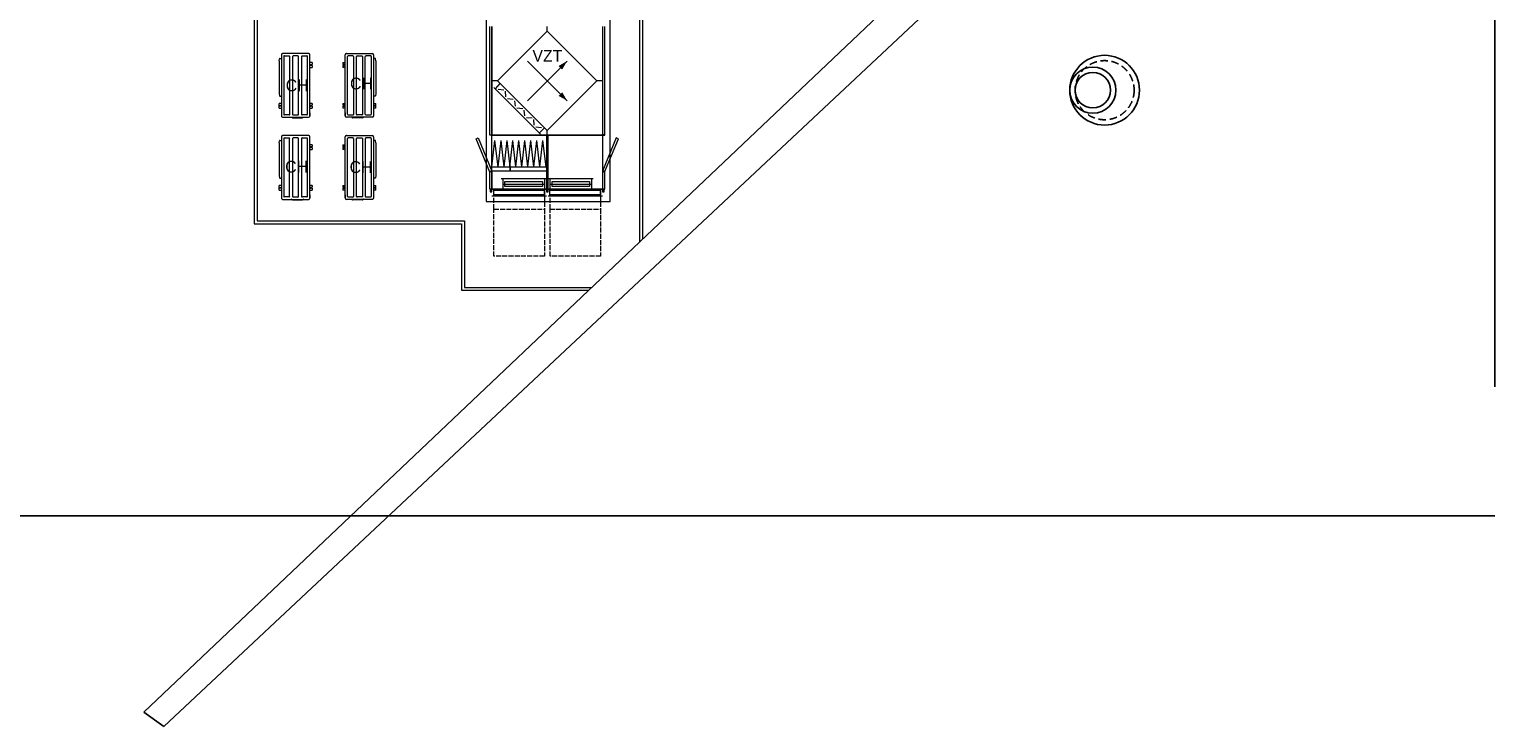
# Model space of a CAD drawing. Header units: millimetres. Extents: x -300186 to 535068, y -28581 to 763298.
# Tile 304 of 405: x 7857 to 32656, y 315334 to 327134. Entities that reach past the tile are written whole.
import ezdxf

# ---------------------------------------------------------------- set-up
doc = ezdxf.new("R2010")
doc.units = ezdxf.units.MM
doc.header["$LTSCALE"] = 10
doc.linetypes.add('ACAD_ISO02W100', pattern=[15, 12, -3])
doc.linetypes.add('DASHED', pattern=[19.05, 12.7, -6.35])
for name, color, linetype, lineweight in [('koty', 6, 'Continuous', 9), ('NS_tenka', 252, 'Continuous', 18), ('NS_tlusta', 252, 'Continuous', 18), ('tenka', 6, 'Continuous', 9), ('text', 6, 'Continuous', 9)]:
    doc.layers.add(name, color=color, linetype=linetype, lineweight=lineweight)
doc.layers.add('netisk', color=30, linetype='Continuous', plot=False)
doc.layers.add('popisky', color=6, linetype='Continuous')
doc.styles.add('laplan N', font='txt')

# ---------------------------------------------------------------- blocks, each defined once
blk = doc.blocks.new('A$C12ac11e3')
at = {"layer": 'NS_tenka'}
for p, q in [((2094, 1026), (2094, 2862)), ((2132, 1026), (2132, 2862)), ((2132, 2862), (2132, 1026)), ((2224, 1943), (3065, 2785)), ((3065, 2785), (3065, 2862)), ((3065, 2785), (3909, 1943)), ((4001, 2862), (4001, 1026)), ((4001, 2862), (4001, 1026)), ((4041, 1026), (4041, 2862)), ((-1471, 2282), (-1465, 2319)), ((-1471, 2282), (-1471, 1728)), ((-1461, 2322), (-1431, 2322)), ((-1431, 2387), (-1431, 1352)), ((-977, 2407), (-1411, 2407)), ((-1392, 2358), (-1392, 1378)), ((-1382, 2368), (-1301, 2368)), ((-1301, 2368), (-1301, 2368)), ((-1291, 1377), (-1291, 2357)), ((-1242, 2357), (-1242, 1377)), ((-1232, 2368), (-1231, 2368)), ((-1151, 2368), (-1232, 2368)), ((-996, 2407), (-1180, 2407)), ((-1151, 2368), (-1151, 2368)), ((-1141, 1377), (-1141, 2357)), ((-1092, 2357), (-1092, 1377)), ((-1082, 2368), (-1081, 2368)), ((-1081, 2368), (-1002, 2368)), ((-991, 1378), (-991, 2357)), ((-972, 2407), (-984, 2407)), ((-972, 2407), (-977, 2407)), ((-972, 2407), (-972, 2407)), ((-951, 1352), (-951, 2387)), ((-911, 2252), (-951, 2252)), ((-911, 2252), (-911, 2221)), ((-392, 2252), (-351, 2252)), ((-392, 2252), (-392, 2221)), ((-351, 1352), (-351, 2387)), ((-331, 2407), (-331, 2407)), ((-331, 2407), (-319, 2407)), ((-331, 2407), (-326, 2407)), ((-326, 2407), (108, 2407)), ((-312, 1378), (-312, 2357)), ((-307, 2407), (-122, 2407)), ((-221, 2368), (-301, 2368)), ((-221, 2368), (-221, 2368)), ((-211, 2357), (-211, 1377)), ((-162, 1377), (-162, 2357)), ((-151, 2368), (-152, 2368)), ((-151, 2368), (-71, 2368)), ((-71, 2368), (-71, 2368)), ((-61, 2357), (-61, 1377)), ((-12, 1377), (-12, 2357)), ((-1, 2368), (-2, 2368)), ((79, 2368), (-1, 2368)), ((89, 2358), (89, 1378)), ((129, 2387), (129, 1352)), ((158, 2322), (129, 2322)), ((168, 2282), (162, 2319)), ((168, 2282), (168, 1728)), ((2731, 2280), (3404, 1608)), ((2731, 1608), (3404, 2280)), ((-951, 2172), (-911, 2172)), ((-934, 2219), (-913, 2219)), ((-913, 2204), (-934, 2204)), ((-911, 2202), (-911, 2172)), ((-392, 2202), (-392, 2172)), ((-351, 2172), (-392, 2172)), ((-369, 2219), (-390, 2219)), ((-390, 2204), (-369, 2204)), ((2224, 1943), (2132, 1943)), ((2165, 1833), (2955, 1044)), ((2189, 1810), (2272, 1898)), ((3065, 1103), (2224, 1943)), ((2236, 1806), (2331, 1794)), ((2251, 1919), (3041, 1127)), ((2367, 1673), (2360, 1768)), ((3909, 1943), (3065, 1103)), ((4001, 1943), (3909, 1943)), ((-1471, 1728), (-1465, 1691)), ((-1431, 1563), (-1469, 1563)), ((-1469, 1483), (-1469, 1563)), ((-1461, 1687), (-1431, 1687)), ((-911, 1563), (-951, 1563)), ((-934, 1531), (-913, 1531)), ((-913, 1516), (-934, 1516)), ((-911, 1563), (-911, 1533)), ((-911, 1514), (-911, 1483)), ((-392, 1563), (-351, 1563)), ((-392, 1563), (-392, 1533)), ((-392, 1514), (-392, 1483)), ((-369, 1531), (-390, 1531)), ((-390, 1516), (-369, 1516)), ((158, 1687), (129, 1687)), ((129, 1563), (166, 1563)), ((168, 1728), (162, 1691)), ((166, 1483), (166, 1563)), ((2397, 1646), (2492, 1637)), ((2530, 1513), (2518, 1608)), ((-1469, 1483), (-1431, 1483)), ((-1431, 1352), (-1431, 1348)), ((-1431, 1348), (-1431, 1348)), ((-1431, 1348), (-1431, 1348)), ((-1411, 1327), (-1406, 1327)), ((-1411, 1327), (-1411, 1327)), ((-1411, 1327), (-1411, 1327)), ((-1406, 1327), (-977, 1327)), ((-1301, 1367), (-1381, 1367)), ((-1301, 1367), (-1301, 1367)), ((-1246, 1321), (-1255, 1326)), ((-1241, 1319), (-1237, 1319)), ((-1237, 1319), (-1081, 1319)), ((-1231, 1367), (-1232, 1367)), ((-1231, 1367), (-1151, 1367)), ((-1151, 1367), (-1151, 1367)), ((-1081, 1367), (-1082, 1367)), ((-1002, 1367), (-1081, 1367)), ((-1081, 1319), (-1078, 1319)), ((-1063, 1326), (-1073, 1321)), ((-977, 1327), (-972, 1327)), ((-971, 1327), (-972, 1327)), ((-951, 1483), (-911, 1483)), ((-951, 1404), (-951, 1348)), ((-951, 1348), (-951, 1347)), ((-351, 1483), (-392, 1483)), ((-352, 1404), (-352, 1348)), ((-352, 1348), (-352, 1347)), ((-332, 1327), (-331, 1327)), ((-326, 1327), (-331, 1327)), ((103, 1327), (-326, 1327)), ((-301, 1367), (-221, 1367)), ((-239, 1326), (-230, 1321)), ((-222, 1319), (-225, 1319)), ((-65, 1319), (-222, 1319)), ((-221, 1367), (-221, 1367)), ((-152, 1367), (-151, 1367)), ((-71, 1367), (-151, 1367)), ((-71, 1367), (-71, 1367)), ((-62, 1319), (-65, 1319)), ((-57, 1321), (-48, 1326)), ((-2, 1367), (-1, 1367)), ((-1, 1367), (78, 1367)), ((108, 1327), (103, 1327)), ((108, 1327), (108, 1327)), ((108, 1327), (108, 1327)), ((166, 1483), (129, 1483)), ((129, 1352), (129, 1348)), ((129, 1348), (129, 1348)), ((129, 1348), (129, 1348)), ((2554, 1486), (2652, 1474)), ((2688, 1352), (2679, 1450)), ((2714, 1326), (2813, 1316)), ((2848, 1192), (2839, 1290)), ((-1432, 999), (-1432, -35)), ((-977, 1019), (-1411, 1019)), ((-997, 1020), (-1181, 1020)), ((-973, 1020), (-985, 1020)), ((-973, 1019), (-977, 1019)), ((-973, 1019), (-973, 1020)), ((-952, -35), (-952, 999)), ((-351, -35), (-351, 999)), ((-330, 1019), (-330, 1020)), ((-330, 1020), (-318, 1020)), ((-330, 1019), (-325, 1019)), ((-325, 1019), (108, 1019)), ((-306, 1020), (-122, 1020)), ((129, 999), (129, -35)), ((2094, 1026), (2094, 1029)), ((2094, 1029), (2132, 1029)), ((2132, 1026), (2094, 1026)), ((2132, 1026), (2094, 1026)), ((2132, 1029), (2132, 1026)), ((2132, 110), (2132, 1026)), ((2132, 1026), (3052, 1026)), ((4001, 1026), (2132, 1026)), ((2875, 1166), (2970, 1157)), ((2934, 1065), (3020, 1151)), ((3052, 1026), (3052, 110)), ((3083, 1026), (3052, 1026)), ((3052, 1026), (3052, 110)), ((3065, 1026), (3065, 1103)), ((3083, 110), (3083, 1026)), ((3083, 1026), (4001, 1026)), ((3083, 110), (3083, 1026)), ((4041, 1029), (4001, 1029)), ((4001, 1029), (4001, 1026)), ((4001, 1026), (4001, 110)), ((4001, 1026), (4041, 1026)), ((4001, 1026), (4041, 1026)), ((4041, 1026), (4041, 1029)), ((-1472, 894), (-1466, 931)), ((-1472, 894), (-1472, 340)), ((-1461, 934), (-1432, 934)), ((-1392, 970), (-1392, -10)), ((-1382, 980), (-1302, 980)), ((-1302, 980), (-1301, 980)), ((-1292, -11), (-1292, 969)), ((-1242, 969), (-1242, -11)), ((-1233, 980), (-1232, 980)), ((-1152, 980), (-1233, 980)), ((-1152, 980), (-1151, 980)), ((-1142, -11), (-1142, 969)), ((-1092, 969), (-1092, -11)), ((-1083, 980), (-1082, 980)), ((-1082, 980), (-1003, 980)), ((-992, -10), (-992, 969)), ((-912, 864), (-952, 864)), ((-952, 784), (-912, 784)), ((-934, 831), (-914, 831)), ((-914, 816), (-934, 816)), ((-912, 864), (-912, 833)), ((-912, 814), (-912, 784)), ((-391, 864), (-351, 864)), ((-391, 864), (-391, 833)), ((-391, 814), (-391, 784)), ((-351, 784), (-391, 784)), ((-369, 831), (-389, 831)), ((-389, 816), (-369, 816)), ((-311, -10), (-311, 969)), ((-221, 980), (-300, 980)), ((-220, 980), (-221, 980)), ((-211, 969), (-211, -11)), ((-161, -11), (-161, 969)), ((-151, 980), (-151, 980)), ((-151, 980), (-70, 980)), ((-70, 980), (-71, 980)), ((-61, 969), (-61, -11)), ((-11, -11), (-11, 969)), ((79, 980), (-1, 980)), ((-1, 980), (-1, 980)), ((89, 970), (89, -10)), ((159, 934), (129, 934)), ((169, 894), (163, 931)), ((169, 894), (169, 340)), ((1862, 964), (1898, 979)), ((2096, 400), (1862, 964)), ((1898, 979), (2132, 415)), ((2132, 489), (2183, 934)), ((2236, 489), (2183, 934)), ((2236, 489), (2286, 934)), ((2337, 489), (2286, 934)), ((2337, 489), (2388, 934)), ((2441, 489), (2388, 934)), ((2434, 489), (2484, 934)), ((2536, 489), (2484, 934)), ((2536, 489), (2587, 934)), ((2637, 489), (2587, 934)), ((2637, 489), (2688, 934)), ((2738, 489), (2688, 934)), ((2738, 489), (2789, 934)), ((2842, 489), (2789, 934)), ((2842, 489), (2893, 934)), ((2943, 489), (2893, 934)), ((2943, 489), (2994, 934)), ((3047, 489), (2994, 934)), ((4235, 979), (4001, 415)), ((4036, 400), (4271, 964)), ((4271, 964), (4235, 979)), ((-1472, 340), (-1466, 303)), ((-1461, 300), (-1432, 300)), ((159, 300), (129, 300)), ((169, 340), (163, 303)), ((2094, 110), (2094, 415)), ((2094, 415), (2132, 415)), ((2132, 415), (2096, 400)), ((2132, 415), (2132, 489)), ((2132, 489), (2441, 489)), ((2132, 415), (2132, 110)), ((3052, 415), (2132, 415)), ((2441, 415), (2132, 415)), ((3052, 285), (2287, 285)), ((2316, 285), (2316, 110)), ((2441, 415), (2441, 489)), ((2441, 489), (3052, 489)), ((2441, 489), (2441, 415)), ((3052, 415), (2441, 415)), ((3020, 285), (3020, 110)), ((3052, 489), (3052, 415)), ((3846, 285), (3083, 285)), ((3113, 285), (3113, 110)), ((3818, 285), (3818, 110)), ((4041, 415), (4001, 415)), ((4001, 415), (4001, 110)), ((4001, 415), (4036, 400)), ((4041, 110), (4041, 415)), ((-1432, 175), (-1470, 175)), ((-1470, 95), (-1470, 175)), ((-1470, 95), (-1432, 95)), ((-912, 175), (-952, 175)), ((-952, 95), (-912, 95)), ((-952, 17), (-952, -40)), ((-934, 143), (-914, 143)), ((-914, 128), (-934, 128)), ((-912, 175), (-912, 145)), ((-912, 126), (-912, 95)), ((-391, 175), (-351, 175)), ((-391, 175), (-391, 145)), ((-391, 126), (-391, 95)), ((-351, 95), (-391, 95)), ((-369, 143), (-389, 143)), ((-389, 128), (-369, 128)), ((-351, 17), (-351, -40)), ((129, 175), (167, 175)), ((167, 95), (129, 95)), ((167, 95), (167, 175)), ((2132, 110), (2094, 110)), ((2102, 110), (2102, 68)), ((2132, 110), (2102, 110)), ((2102, 68), (2132, 68)), ((3052, 110), (2132, 110)), ((2132, 110), (3052, 110)), ((2132, 68), (2132, 110)), ((2132, 0), (3052, 0)), ((2165, 0), (2165, 110)), ((2165, 15), (2165, 92)), ((2165, 92), (3020, 92)), ((3020, 15), (2165, 15)), ((3052, 110), (2287, 110)), ((2316, 196), (3020, 196)), ((2316, 196), (3020, 196)), ((2352, 154), (2352, 240)), ((2352, 240), (2985, 240)), ((2985, 154), (2352, 154)), ((2985, 240), (2985, 154)), ((3020, 0), (3020, 110)), ((3020, 92), (3020, 15)), ((3052, 110), (3052, 68)), ((3083, 110), (3052, 110)), ((3052, 110), (3083, 110)), ((3052, 110), (3052, 68)), ((3083, 110), (3052, 110)), ((3052, 68), (3083, 68)), ((3052, 68), (3083, 68)), ((4001, 110), (3083, 110)), ((3083, 110), (4001, 110)), ((3846, 110), (3083, 110)), ((3083, 68), (3083, 110)), ((3083, 68), (3083, 110)), ((3083, 0), (4001, 0)), ((3113, 196), (3818, 196)), ((3113, 196), (3818, 196)), ((3113, 0), (3113, 110)), ((3113, 15), (3113, 92)), ((3113, 92), (3971, 92)), ((3971, 15), (3113, 15)), ((3148, 154), (3148, 240)), ((3148, 240), (3781, 240)), ((3781, 154), (3148, 154)), ((3781, 240), (3781, 154)), ((3971, 0), (3971, 110)), ((3971, 92), (3971, 15)), ((4001, 110), (4041, 110)), ((4001, 110), (4001, 68)), ((4031, 110), (4001, 110)), ((4001, 68), (4031, 68)), ((4031, 68), (4031, 110)), ((-1432, -35), (-1432, -40)), ((-1432, -40), (-1432, -40)), ((-1432, -40), (-1432, -40)), ((-1411, -61), (-1407, -61)), ((-1411, -61), (-1411, -61)), ((-1411, -61), (-1411, -61)), ((-1407, -61), (-977, -61)), ((-1302, -21), (-1381, -21)), ((-1301, -21), (-1302, -21)), ((-1246, -67), (-1256, -62)), ((-1241, -68), (-1238, -68)), ((-1238, -68), (-1082, -68)), ((-1232, -21), (-1233, -21)), ((-1232, -21), (-1152, -21)), ((-1151, -21), (-1152, -21)), ((-1082, -21), (-1083, -21)), ((-1003, -21), (-1082, -21)), ((-1082, -68), (-1078, -68)), ((-1064, -62), (-1073, -67)), ((-977, -61), (-973, -61)), ((-971, -61), (-973, -61)), ((-952, -40), (-952, -41)), ((-351, -40), (-351, -41)), ((-332, -61), (-330, -61)), ((-325, -61), (-330, -61)), ((104, -61), (-325, -61)), ((-300, -21), (-221, -21)), ((-239, -62), (-230, -67)), ((-221, -68), (-225, -68)), ((-221, -21), (-220, -21)), ((-65, -68), (-221, -68)), ((-151, -21), (-151, -21)), ((-71, -21), (-151, -21)), ((-71, -21), (-70, -21)), ((-61, -68), (-65, -68)), ((-56, -67), (-47, -62)), ((-1, -21), (-1, -21)), ((-1, -21), (78, -21)), ((108, -61), (104, -61)), ((109, -61), (108, -61)), ((109, -61), (109, -61)), ((129, -35), (129, -40)), ((129, -40), (129, -40)), ((129, -40), (129, -40))]:
    blk.add_line(p, q, dxfattribs=at)
at = {"layer": 'NS_tenka', "linetype": 'ACAD_ISO02W100', "ltscale": 0.7}
for p, q in [((2165, -225), (2165, 0)), ((3021, 0), (3021, -225)), ((3115, -225), (3115, 0)), ((3971, 0), (3971, -225)), ((2165, -225), (3021, -225)), ((2165, -1025), (2165, -225)), ((3021, -225), (3021, -1025)), ((3115, -225), (3971, -225)), ((3115, -1025), (3115, -225)), ((3971, -225), (3971, -1025)), ((3021, -1025), (2165, -1025)), ((3971, -1025), (3115, -1025))]:
    blk.add_line(p, q, dxfattribs=at)
at = {"layer": 'NS_tenka'}
for centre in [(-1449, 1523), (146, 1523), (-1450, 135), (147, 135)]:
    blk.add_circle(centre, 7.5, dxfattribs=at)
for centre, radius, start, end in [((-1461, 2318), 4.4, 90, 170.7), ((-1411, 2387), 20.8, 90, 180), ((-1382, 2358), 10, 90, 180), ((-1301, 2357), 10.3, 0, 86.6183), ((-1231, 2357), 10.3, 93.3817, 180), ((-1151, 2357), 10.3, 0, 86.6183), ((-1081, 2357), 10.3, 93.3817, 180), ((-1001, 2357), 10.3, 358.4156, 94.328), ((-972, 2387), 20.8, 80.171, 90), ((-972, 2387), 20.8, 0, 70.843), ((-331, 2387), 20.8, 109.157, 180), ((-331, 2387), 20.8, 90, 99.829), ((-301, 2357), 10.3, 85.672, 181.5844), ((-221, 2357), 10.3, 0, 86.6183), ((-151, 2357), 10.3, 93.3817, 180), ((-71, 2357), 10.3, 0, 86.6183), ((-1, 2357), 10.3, 93.3817, 180), ((79, 2358), 10, 0, 90), ((108, 2387), 20.8, 0, 90), ((158, 2318), 4.4, 9.3, 90), ((-934, 2212), 7.5, 90, 270), ((-913, 2221), 2, 270, 0), ((-913, 2202), 2, 0, 90), ((-390, 2221), 2, 180, 270), ((-390, 2202), 2, 90, 180), ((-369, 2212), 7.5, 270, 90), ((-1461, 1692), 4.4, 189.3, 270), ((-934, 1523), 7.5, 90, 270), ((-913, 1533), 2, 270, 0), ((-913, 1514), 2, 0, 90), ((-390, 1533), 2, 180, 270), ((-390, 1514), 2, 90, 180), ((-369, 1523), 7.5, 270, 90), ((158, 1692), 4.4, 270, 350.7), ((-1411, 1348), 20.8, 180, 270), ((-1411, 1348), 20.7, 199.4904, 250.5008), ((-1381, 1377), 10.3, 178.4114, 274.328), ((-1301, 1377), 10.3, 273.3817, 0), ((-1260, 1317), 10, 60, 81.8904), ((-1241, 1329), 10, 240, 270), ((-1231, 1377), 10.3, 180, 266.6183), ((-1151, 1377), 10.3, 273.3817, 0), ((-1081, 1377), 10.3, 180, 266.6183), ((-1078, 1329), 10, 270, 300), ((-1058, 1317), 10, 98.1096, 120), ((-1001, 1377), 10.3, 265.672, 1.5886), ((-972, 1348), 20.8, 270, 0), ((-972, 1348), 20.7, 350.1645, 0), ((-331, 1348), 20.7, 180, 189.8355), ((-331, 1348), 20.8, 180, 270), ((-301, 1377), 10.3, 178.4114, 274.328), ((-244, 1317), 10, 60, 81.8904), ((-225, 1329), 10, 240, 270), ((-221, 1377), 10.3, 273.3817, 0), ((-151, 1377), 10.3, 180, 266.6183), ((-71, 1377), 10.3, 273.3817, 0), ((-62, 1329), 10, 270, 300), ((-43, 1317), 10, 98.1096, 120), ((-1, 1377), 10.3, 180, 266.6183), ((79, 1377), 10.3, 265.672, 1.5886), ((108, 1348), 20.8, 270, 0), ((108, 1348), 20.7, 289.4992, 340.5096), ((-1411, 999), 20.8, 90, 180), ((-973, 999), 20.8, 80.171, 90), ((-973, 999), 20.8, 0, 70.843), ((-330, 999), 20.8, 109.157, 180), ((-330, 999), 20.8, 90, 99.829), ((108, 999), 20.8, 0, 90), ((-1461, 930), 4.4, 90, 170.7), ((-1382, 970), 10, 90, 180), ((-1302, 969), 10.3, 0, 86.6183), ((-1232, 969), 10.3, 93.3817, 180), ((-1152, 969), 10.3, 0, 86.6183), ((-1082, 969), 10.3, 93.3817, 180), ((-1002, 969), 10.3, 358.4156, 94.328), ((-934, 824), 7.5, 90, 270), ((-914, 833), 2, 270, 0), ((-914, 814), 2, 0, 90), ((-389, 833), 2, 180, 270), ((-389, 814), 2, 90, 180), ((-369, 824), 7.5, 270, 90), ((-301, 969), 10.3, 85.672, 181.5844), ((-221, 969), 10.3, 0, 86.6183), ((-151, 969), 10.3, 93.3817, 180), ((-71, 969), 10.3, 0, 86.6183), ((-1, 969), 10.3, 93.3817, 180), ((79, 970), 10, 0, 90), ((159, 930), 4.4, 9.3, 90), ((-1461, 304), 4.4, 189.3, 270), ((159, 304), 4.4, 270, 350.7), ((-934, 135), 7.5, 90, 270), ((-914, 145), 2, 270, 0), ((-914, 126), 2, 0, 90), ((-389, 145), 2, 180, 270), ((-389, 126), 2, 90, 180), ((-369, 135), 7.5, 270, 90), ((-1411, -40), 20.8, 180, 270), ((-1411, -40), 20.7, 199.4904, 250.5008), ((-1382, -11), 10.3, 178.4114, 274.328), ((-1302, -11), 10.3, 273.3817, 0), ((-1261, -70), 10, 60, 81.8904), ((-1241, -58), 10, 240, 270), ((-1232, -11), 10.3, 180, 266.6183), ((-1152, -11), 10.3, 273.3817, 0), ((-1082, -11), 10.3, 180, 266.6183), ((-1078, -58), 10, 270, 300), ((-1059, -70), 10, 98.1096, 120), ((-1002, -11), 10.3, 265.672, 1.5886), ((-973, -40), 20.8, 270, 0), ((-973, -40), 20.7, 350.1645, 0), ((-330, -40), 20.7, 180, 189.8355), ((-330, -40), 20.8, 180, 270), ((-301, -11), 10.3, 178.4114, 274.328), ((-244, -70), 10, 60, 81.8904), ((-225, -58), 10, 240, 270), ((-221, -11), 10.3, 273.3817, 0), ((-151, -11), 10.3, 180, 266.6183), ((-71, -11), 10.3, 273.3817, 0), ((-61, -58), 10, 270, 300), ((-42, -70), 10, 98.1096, 120), ((-1, -11), 10.3, 180, 266.6183), ((79, -11), 10.3, 265.672, 1.5886), ((108, -40), 20.8, 270, 0), ((109, -40), 20.7, 289.4992, 340.5096)]:
    blk.add_arc(centre, radius, start, end, dxfattribs=at)
for points in [[(3404, 2280), (3320, 2136), (3258, 2195)], [(3404, 1608), (3258, 1691), (3320, 1753)]]:
    blk.add_solid(points, dxfattribs=at)
blk = doc.blocks.new('podklad')
at = {"layer": 'netisk', "color": 252}
for p, q in [((157642, 444825), (157642, 474746)), ((120716, 442642), (157642, 442642)), ((134782, 439317), (135120, 439073))]:
    blk.add_line(p, q, dxfattribs=at)
at = {"layer": 'NS_tlusta', "color": 252}
for p, q in [((136651, 456376), (136651, 447583)), ((136701, 456426), (136701, 447633)), ((143173, 447277), (143173, 454573)), ((143223, 447324), (143223, 454623)), ((136701, 447633), (140206, 447633)), ((140206, 447633), (140206, 446506)), ((136651, 447583), (140156, 447583)), ((140156, 447583), (140156, 446456)), ((140156, 446456), (142308, 446456)), ((140206, 446506), (142361, 446506))]:
    blk.add_line(p, q, dxfattribs=at)
blk.add_lwpolyline([(140573, 447956), (142673, 447956), (142673, 454073), (140573, 454073)], close=True, dxfattribs=at)
at = {"layer": 'tenka', "color": 252}
for p, q in [((134782, 439317), (148048, 451900)), ((147984, 451130), (135120, 439073))]:
    blk.add_line(p, q, dxfattribs=at)
at = {"layer": 'koty', "color": 252}
blk.add_blockref('A$C12ac11e3', (138541, 448056), dxfattribs=at)
at = {"layer": 'text', "color": 252, "char_height": 200, "attachment_point": 1, "style": 'laplan N'}
for s, insert in [('VZT', (141358, 450524)), ('CH', (137183, 450024)), ('CH', (138271, 450055)), ('CH', (137174, 448648)), ('CH', (138264, 448641))]:
    blk.add_mtext_dynamic_manual_height_columns(s, width=5545.82, gutter_width=500, heights=[0], dxfattribs=dict(at, insert=insert))

msp = doc.modelspace()

# ---------------------------------------------------------------- linework, layer by layer
at = {"color": 0, "linetype": 'ByBlock', "lineweight": -2}
for centre, radius in [((26054.551, 326103.885), 590), ((25854.551, 326103.885), 390), ((25854.551, 326103.885), 300)]:
    msp.add_circle(centre, radius, dxfattribs=at)
at = {"color": 0, "linetype": 'DASHED', "lineweight": -2}
msp.add_circle((26054.551, 326103.885), 500, dxfattribs=at)

# ---------------------------------------------------------------- next in the draw order: block references
at = {"layer": 'popisky', "lineweight": -3}
msp.add_blockref('podklad', (-124985.783, -123738.236), dxfattribs=at)

doc.saveas('drawing.dxf')
